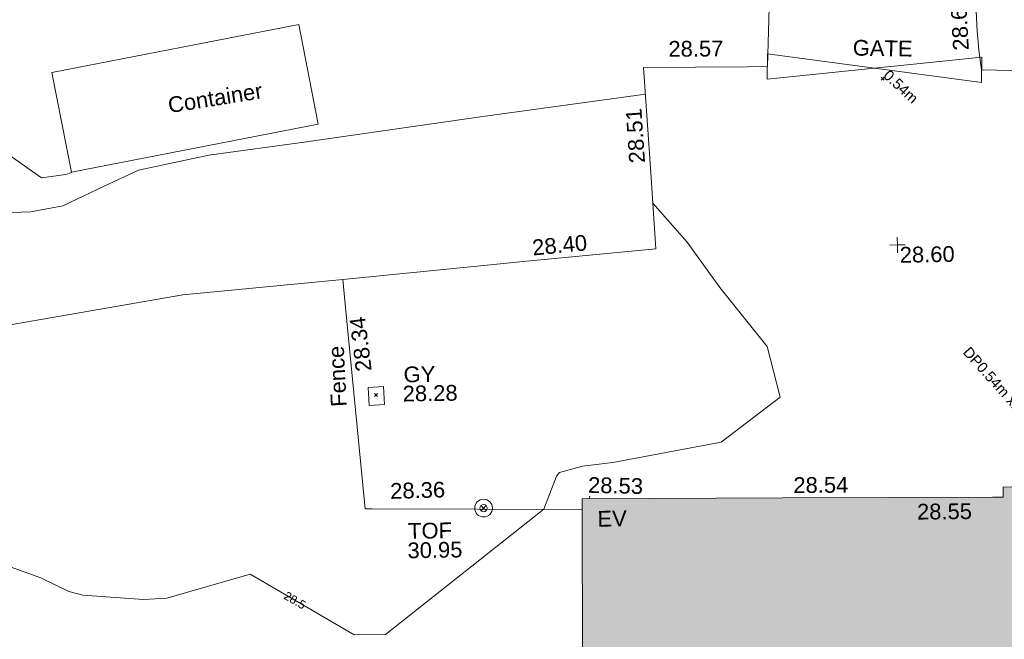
# Model space of a CAD drawing. Header units: millimetres. Extents: x -287732 to 520720, y -103372 to 287754.
# Tile 268 of 380: x -6642 to 16843, y 205457 to 220228. Entities that reach past the tile are written whole.
import ezdxf

# ---------------------------------------------------------------- set-up
doc = ezdxf.new("R2010")
doc.units = ezdxf.units.MM
doc.linetypes.add('IMPORT-UG_ELEC_QLB2 _2_', pattern=[2500, 1500, -300.0000000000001, 0, -50, 150, -300.0000000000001, 0, -200])
doc.linetypes.add('IMPORT-UG_ELEC_STREET LIGHTING_QLB2 _2_', pattern=[2700, 1500, -300.0000000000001, 0, -250, 150, -300.0000000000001, 0, -200])
for name, color, linetype, lineweight, true_color in [('00__TOPO__TOP_OF_FENCE_SYMBOL', 7, 'Continuous', 9, 0x666666), ('00_TOPO_EAVE', 7, 'Continuous', 9, 0x666666), ('00_UAV_BUILDING_OUTLINE', 5, 'Continuous', 9, 0x0000ff), ('00_UAV_EAVE', 7, 'Continuous', 9, 0x666666), ('00_UAV_FENCE', 7, 'Continuous', 9, 0x264c2f), ('00_UAV_GATE', 7, 'Continuous', 9, 0xa50000), ('00_UAV_LEVEL_SPOT', 7, 'Continuous', 9, 0x666666), ('00_UAV_SERV_GULLY', 7, 'Continuous', 9, 0x5252a5), ('00_UAV_TOP_OF_FENCE', 6, 'Continuous', 9, 0xff00ff), ('00_UAV_VEGETATION', 7, 'Continuous', 9, 0x52a552), ('01_DTM_CONTOUR_MNR', 7, 'Continuous', 9, 0xa5a552), ('01_DTM_CONTOUR_MNR_LABELS', 7, 'Continuous', 9, 0xa5a552), ('12333-PUM-2D-U-0001-C01 - Rev2_REVIT IMPORT_dwg', 7, 'Continuous', 9, 0x767676), ('A_RHA_Line', 7, 'Continuous', 9, 0x00a600), ('PUM-ELECTRIC-QLB2', 1, 'IMPORT-UG_ELEC_QLB2 _2_', 9, 0xff0000)]:
    doc.layers.add(name, color=color, linetype=linetype, lineweight=lineweight, true_color=true_color)
for name, color, linetype, lineweight in [('00_UAV_CONTAINER', 7, 'Continuous', 9), ('00_UAV_DRIVE_WAY', 7, 'Continuous', 9), ('A_RHA_Detail', 7, 'Continuous', 9), ('GEN-TEXT', 7, 'Continuous', 9)]:
    doc.layers.add(name, color=color, linetype=linetype, lineweight=lineweight)
doc.styles.add('Arial_1', font='arial.ttf', dxfattribs={"height": 250})
doc.styles.add('Swis721 Lt BT_1', font='swissl.ttf', dxfattribs={"height": 200})
doc.styles.add('Swis721 Lt BT_2', font='swissl.ttf', dxfattribs={"height": 375})

# ---------------------------------------------------------------- blocks, each defined once
blk = doc.blocks.new('12333-PUM-2D-U-0001-C01 - Rev2_REVIT IMPORT_dwg_MSL_Eaves_SYM_1-V77-Site Location Plan Proposed')
at = {"layer": '00_TOPO_EAVE', "color": 254, "true_color": 0xcccccc}
blk.add_line((64.5046013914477, 198.1352292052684), (116.0873754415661, 356.5791934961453), dxfattribs=at)
blk = doc.blocks.new('12333-PUM-2D-U-0001-C01 - Rev2_REVIT IMPORT_dwg__U71-2077601-Site Location Plan Proposed')
at = {"layer": '00_UAV_GATE', "color": 9, "true_color": 0xe1aaaa, "flags": 128}
blk.add_lwpolyline([(9.869263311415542, 299.8376187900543), (-9.869263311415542, -299.8376187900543), (-5094.130736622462, 467.8376187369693), (-5113.869263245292, -131.8376188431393)], close=True, dxfattribs=at)
blk = doc.blocks.new('12333-PUM-2D-U-0001-C01 - Rev2_REVIT IMPORT_dwg_MSL_Node_LineworkTOF-2077248-Site Location Plan Proposed')
at = {"layer": '00__TOPO__TOP_OF_FENCE_SYMBOL', "color": 254, "true_color": 0xcccccc, "flags": 128}
for points in [[(165.3591892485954, 165.3591892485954), (0, 0), (-165.3591892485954, 165.3591892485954)], [(165.3591892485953, -165.3591892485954), (0, 0), (-165.3591892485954, -165.3591892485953)]]:
    blk.add_lwpolyline(points, dxfattribs=at)
at = {"layer": '00__TOPO__TOP_OF_FENCE_SYMBOL', "color": 254, "true_color": 0xcccccc}
for radius in [562.5594001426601, 233.853208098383]:
    blk.add_circle((0, 0), radius, dxfattribs=at)
blk = doc.blocks.new('12333-PUM-2D-U-0001-C01 - Rev2_REVIT IMPORT_dwg_UAV-2077255-Site Location Plan Proposed')
at = {"layer": '00_UAV_LEVEL_SPOT', "color": 254, "true_color": 0xcccccc, "flags": 128}
for points in [[(0, -500.0000000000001), (0, 0), (-500.0000000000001, 0)], [(500.0000000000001, 0), (0, 0), (0, 500.0000000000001)]]:
    blk.add_lwpolyline(points, dxfattribs=at)
blk = doc.blocks.new('12333-PUM-2D-U-0001-C01 - Rev2_REVIT IMPORT_dwg_MGS62954_T2_Galway_ITM_3d_Rev1-2077680-Site Location Plan Proposed')
at = {"layer": '00_UAV_CONTAINER', "color": 254, "true_color": 0xcccccc, "flags": 128}
blk.add_lwpolyline([(533899909.474, 725774460.579), (533905816.474, 725775502.579), (533906237.1468066, 725773117.8244237), (533900330.1468066, 725772075.8244237)], close=True, dxfattribs=at)
at = {"layer": '00_UAV_DRIVE_WAY', "color": 254, "true_color": 0xcccccc, "flags": 128}
for points in [[(533916975.474, 725774304.5790001), (533917080.4414999, 725776559.8055)], [(533921977.4414999, 725775538.8055001), (533921991.7216083, 725775071.560295), (533922025.5553892, 725774605.3229324), (533922078.8834863, 725774140.9113506), (533922079.4739999, 725774136.579)]]:
    blk.add_lwpolyline(points, dxfattribs=at)
at = {"layer": '00_UAV_FENCE', "color": 254, "true_color": 0xcccccc}
blk.add_line((533922079.4739999, 725774136.579), (533925815.1303381, 725774002.0280963), dxfattribs=at)
at = {"layer": '00_UAV_FENCE', "color": 254, "true_color": 0xcccccc, "flags": 128}
blk.add_lwpolyline([(533912371.658218, 725763825.1285698), (533907375.3633725, 725763925.9490051), (533907195.474, 725763929.5790001), (533906812.3252095, 725768734.2823689), (533906758.474, 725769409.5790001), (533910209.4739999, 725769690.5789999), (533911066.4202439, 725769758.5906067), (533914241.474, 725770010.5789999), (533914149.3723854, 725771822.0503025), (533914021.474, 725774337.5789999), (533916502.1127393, 725774309.8670574), (533916975.474, 725774304.5790001)], dxfattribs=at)
at = {"layer": '00_UAV_SERV_GULLY', "color": 254, "true_color": 0xcccccc, "flags": 128}
blk.add_lwpolyline([(533907682.4739999, 725766836.5789999), (533907700.474, 725766407.579), (533907334.7834584, 725766392.2353408), (533907316.7834584, 725766821.2353408)], close=True, dxfattribs=at)
at = {"layer": '00_UAV_VEGETATION', "color": 254, "true_color": 0xcccccc, "flags": 128}
for points in [[(533895788.5928769, 725784223.5382576), (533896059.6834999, 725782542.4735001), (533896064.6834999, 725781457.4735001), (533895991.6834999, 725780545.4735), (533896104.6834999, 725778826.4735), (533896080.6834999, 725778102.4735), (533896219.6834999, 725777132.4735), (533896377.6835, 725776176.4735), (533896427.6834999, 725775523.4735001), (533896338.6835, 725774719.4735001), (533896258.6834999, 725774219.4735), (533896074.6834999, 725773501.4735001), (533896034.6835, 725772350.4735), (533896322.6834999, 725771797.4735001), (533896951.6835, 725771366.4735001), (533897740.6835001, 725771118.4735001), (533899345.6835, 725771152.4735001), (533900116.6834999, 725771274.4735), (533901106.6834999, 725771733.4735), (533901930.6834999, 725772099.4735001), (533903618.6834999, 725772421.4735), (533905947.6834999, 725772705.4735), (533910170.6834999, 725773235.4735), (533914054.0476643, 725773696.914248)], [(533906758.474, 725769409.579), (533902934.6834999, 725769110.4735), (533898064.6834999, 725768349.4735), (533893800.6834999, 725767877.4735001), (533893376.6834999, 725767857.4735), (533893000.6835, 725768117.4735), (533892716.6834999, 725769199.4735001), (533892985.6835, 725775845.4735), (533893038.6834999, 725780543.4735), (533892993.9885961, 725782206.2243586)]]:
    blk.add_lwpolyline(points, dxfattribs=at)
at = {"layer": '01_DTM_CONTOUR_MNR', "color": 254, "true_color": 0xcccccc, "flags": 128}
for points in [[(533900331.0128747, 725772070.9147645), (533900194.1931263, 725772023.8978944), (533899615.153304, 725771952.8252816), (533898866.9521033, 725772502.5062977)], [(533898709.0697675, 725762699.0697675), (533899430.0000002, 725762420.0000001), (533900096.6666667, 725762086.6666669), (533900430.0000002, 725761989.6721312), (533901871.2442396, 725761861.2442398), (533902430.0000002, 725761886.6666667), (533904430.0000002, 725762420.0000001), (533905485.7409514, 725761779.0754515), (533906884.2189838, 725760930.0803449), (533907626.3153449, 725760925.164424), (533911460.0000001, 725763850), (533911770.7807658, 725764629.9885653), (533911847.7851323, 725764718.6578411), (533912396.6619048, 725764859.777143), (533913124.4250197, 725764929.7339251), (533915718.500338, 725765370.9169546), (533917139.1377092, 725766420.0000001), (533916855.8474578, 725767632.9237288), (533915750.4656863, 725769060.9313725), (533914984.3966476, 725770149.3619295), (533914186.3741246, 725771094.2933676)]]:
    blk.add_lwpolyline(points, dxfattribs=at)
blk.add_blockref('12333-PUM-2D-U-0001-C01 - Rev2_REVIT IMPORT_dwg__U71-2077601-Site Location Plan Proposed', (533922079.4739999, 725774136.579))
at = {"xscale": 0.375, "yscale": 0.375, "zscale": 0.375}
for name, p in [('12333-PUM-2D-U-0001-C01 - Rev2_REVIT IMPORT_dwg_UAV-2077255-Site Location Plan Proposed', (533920000.0000001, 725770000.0000001)), ('12333-PUM-2D-U-0001-C01 - Rev2_REVIT IMPORT_dwg_MSL_Node_LineworkTOF-2077248-Site Location Plan Proposed', (533910021.6835, 725763898.4735001)), ('12333-PUM-2D-U-0001-C01 - Rev2_REVIT IMPORT_dwg_MSL_Eaves_SYM_1-V77-Site Location Plan Proposed', (533912515.6834999, 725764005.4735))]:
    blk.add_blockref(name, p, dxfattribs=at)
at = {"layer": '00_UAV_BUILDING_OUTLINE', "color": 251, "true_color": 0x666666, "char_height": 375, "width": 1495.902363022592, "attachment_point": 1, "line_spacing_factor": 1.005061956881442, "style": 'Swis721 Lt BT_2'}
for s, insert, rotation in [('28.53', (533912531.2521807, 725764595.8848848), 357.615642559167), ('28.54', (533917421.7556834, 725764506.4295523), 359.194663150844), ('28.55', (533920358.120575, 725763819.8035932), 359.56158790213)]:
    blk.add_mtext(s, dxfattribs=dict(at, insert=insert, rotation=rotation))
at = {"layer": '00_UAV_CONTAINER', "color": 251, "true_color": 0x666666, "insert": (533902640.1274183, 725773814.0258278), "char_height": 375, "width": 2621.390807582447, "attachment_point": 1, "rotation": 8.080394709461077, "line_spacing_factor": 1.005061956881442, "style": 'Swis721 Lt BT_2'}
blk.add_mtext('Container', dxfattribs=at)
at = {"layer": '00_UAV_DRIVE_WAY', "color": 251, "true_color": 0x666666, "insert": (533921411.5142412, 725774599.8505014), "char_height": 375, "width": 1495.902363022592, "attachment_point": 1, "rotation": 92.22687425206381, "line_spacing_factor": 1.005061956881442, "style": 'Swis721 Lt BT_2'}
blk.add_mtext('28.69', dxfattribs=at)
at = {"layer": '00_UAV_EAVE', "insert": (533912733.1228807, 725763782.9281785), "char_height": 375, "width": 736.078940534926, "attachment_point": 1, "line_spacing_factor": 1.005061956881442, "style": 'Swis721 Lt BT_2'}
blk.add_mtext('EV', dxfattribs=at)
at = {"layer": '00_UAV_FENCE', "color": 251, "true_color": 0x666666, "char_height": 375, "attachment_point": 1, "line_spacing_factor": 1.005061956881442, "style": 'Swis721 Lt BT_2'}
for s, insert, width, rotation in [('28.57', (533914622.2442673, 725774955.3740963), 1495.902363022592, 359.34564997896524), ('28.51', (533913642.0871521, 725772046.5810499), 1495.902363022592, 92.9106139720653), ('28.40', (533911276.4558573, 725770272.0469394), 1495.902363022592, 4.537772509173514), ('28.34', (533907038.2450743, 725767183.4654176), 1495.902363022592, 96.06990240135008), ('Fence', (533906426.3424113, 725766366.0720077), 1681.10932225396, 91.8819391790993), ('28.36', (533907799.095488, 725764531.4636825), 1495.902363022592, 0.6291699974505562)]:
    blk.add_mtext(s, dxfattribs=dict(at, insert=insert, width=width, rotation=rotation))
at = {"layer": '00_UAV_GATE', "color": 251, "true_color": 0x666666, "insert": (533919024.4540675, 725774906.9872707), "char_height": 375, "width": 1567.13580888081, "attachment_point": 1, "rotation": 358.0149757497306, "line_spacing_factor": 1.005061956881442, "style": 'Swis721 Lt BT_2'}
blk.add_mtext('GATE', dxfattribs=at)
at = {"layer": '00_UAV_LEVEL_SPOT', "insert": (533920051.8765643, 725769949.1441547), "char_height": 375, "width": 1495.902363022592, "attachment_point": 1, "line_spacing_factor": 1.005061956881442, "style": 'Swis721 Lt BT_2'}
blk.add_mtext('28.60', dxfattribs=at)
at = {"layer": '00_UAV_SERV_GULLY', "color": 251, "true_color": 0x666666, "char_height": 375, "attachment_point": 1, "line_spacing_factor": 1.005061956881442, "style": 'Swis721 Lt BT_2'}
for s, insert, width in [('GY', (533908169.6210902, 725767303.6411109), 821.5590755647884), ('28.28', (533908139.6399926, 725766846.8049088), 1495.902363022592)]:
    blk.add_mtext(s, dxfattribs=dict(at, insert=insert, width=width))
at = {"layer": '00_UAV_TOP_OF_FENCE', "color": 251, "true_color": 0x666666, "char_height": 375, "attachment_point": 1, "line_spacing_factor": 1.005061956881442, "style": 'Swis721 Lt BT_2'}
for s, insert, width in [('TOF', (533908211.4872518, 725763571.8225783), 1163.479615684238), ('30.95', (533908189.0636101, 725763108.4458735), 1495.902363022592)]:
    blk.add_mtext(s, dxfattribs=dict(at, insert=insert, width=width))
at = {"layer": '01_DTM_CONTOUR_MNR_LABELS', "color": 251, "true_color": 0x666666, "insert": (533905537.3724681, 725761864.1236944), "char_height": 200, "width": 620.5117196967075, "attachment_point": 2, "rotation": 328.73868838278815, "line_spacing_factor": 1.005061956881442, "style": 'Swis721 Lt BT_1'}
blk.add_mtext('28.5', dxfattribs=at)
blk = doc.blocks.new('12333-PUM-2D-U-0001-C01 - Rev2_REVIT IMPORT_dwg-1620468-Site Location Plan Proposed')
at = {"layer": 'GEN-TEXT', "color": 253, "true_color": 0xaaaaaa}
for p, q in [((278600.994813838, 158078.2884822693), (278671.7054919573, 158148.9991603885)), ((278671.7054919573, 158078.2884822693), (278600.994813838, 158148.9991603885)), ((266388.9948137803, 150751.2884822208), (266459.7054918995, 150821.9991603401)), ((266459.7054918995, 150751.2884822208), (266388.9948137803, 150821.9991603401))]:
    blk.add_line(p, q, dxfattribs=at)
blk.add_blockref('12333-PUM-2D-U-0001-C01 - Rev2_REVIT IMPORT_dwg_MGS62954_T2_Galway_ITM_3d_Rev1-2077680-Site Location Plan Proposed', (-533641079.6498471, -725615854.3561786))
at = {"layer": 'PUM-ELECTRIC-QLB2', "char_height": 250, "attachment_point": 2, "line_spacing_factor": 0.9417779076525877, "style": 'Arial_1'}
for s, insert, width, rotation in [('0.54m', (279156.8102659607, 158004.9748629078), 1160.025439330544, 315.9215684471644), ('DP0.54m x1x100mm', (281675.0234246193, 150477.8707053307), 3893.2779916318, 310.75360303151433)]:
    blk.add_mtext(s, dxfattribs=dict(at, insert=insert, width=width, rotation=rotation))

msp = doc.modelspace()

# ---------------------------------------------------------------- hatches: boundary and pattern name
at = {"layer": 'A_RHA_Detail', "true_color": 0xc0c0c0}
h = msp.add_hatch(color=9, dxfattribs=at)
h.paths.add_polyline_path([(-80880.60083809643, -68502.79057078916), (-80400.865924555, -68483.41509113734), (-80400.865924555, -62984.64684185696), (-24474.85765177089, -63009.32043784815), (-24456.14471271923, -50840.30023858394), (-36622.55041039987, -50831.65104353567), (-36622.55041039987, -44228.57792613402), (-50959.0526582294, -44218.38599194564), (-50959.0526582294, -42573.78171514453), (-54563.9325804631, -42571.21897729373), (-54565.69773352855, -45054.17447474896), (-92408.82109321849, -45027.27149621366), (-92411.78875845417, -49201.74309222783), (-100061.9988811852, -49201.74309222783), (-100052.2214449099, -64852.82557838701), (-86120.90825229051, -64852.82557838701), (-86092.1662649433, -62957.90041523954), (-84861.10047608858, -62957.90041523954), (-84854.79052929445, -68240.109737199), (-80870.60226892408, -68240.10973722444)])
h.paths.add_polyline_path([(-137238.9269902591, -68461.9384092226), (-132719.7426408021, -68433.0633692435), (-132847.0731201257, -62850.04282283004), (-130454.6837966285, -62916.63108078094), (-130498.2830220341, -61355.85393642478), (-117581.136331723, -61423.42893438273), (-117492.3908565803, -49183.91309190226), (-125136.5200282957, -49178.47881952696), (-125133.572703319, -45032.61887136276), (-163007.1824077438, -45005.6942194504), (-163007.1824076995, -44090.2963411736), (-163123.8521269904, -44090.21339942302), (-163122.6389897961, -42383.75184302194), (-166563.8543419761, -42383.75184298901), (-166565.034908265, -44044.39824208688), (-193158.4656786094, -44025.49275805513), (-193195.152889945, -62863.65652504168), (-137269.7106414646, -62916.63108078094), (-137254.3708868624, -65679.90523788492)])
h.paths.add_polyline_path([(120310.9497607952, -32334.28230164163), (120312.4652266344, -31610.73011961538), (133451.2244789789, -31638.24899384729), (133469.2230092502, -19717.98315780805), (121295.7536929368, -19692.48606430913), (121319.8434528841, -8190.941560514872), (112277.0825930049, -8172.001674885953), (112263.1770823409, -14811.1234547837), (78285.85310969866, -14739.95861438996), (78292.82277619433, -8167.077575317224), (75241.99098605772, -8160.673431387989), (69355.76844233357, -8152.931592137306), (69353.6659720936, -9156.74635762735), (68372.60878945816, -9154.691552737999), (68372.60878945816, -13705.52853215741), (69333.7233474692, -13707.54156770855), (69325.07112547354, -16249.53369228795), (66623.4489111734, -16249.53369228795), (66619.79243935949, -17995.29925530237), (65989.07757494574, -17995.2992552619), (65985.44262772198, -19730.78799483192), (57152.23993377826, -19712.28702421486), (57127.42535098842, -31559.89463417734), (70277.87165424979, -31587.43801817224), (70277.87165431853, -32271.7414715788), (78263.96947909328, -32285.12944888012), (78266.62661740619, -31019.79372153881), (112335.8856506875, -31091.15111860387), (112335.8856506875, -32317.57330553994), (119781.4233959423, -32333.17321913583)])
h.paths.add_polyline_path([(7503.717409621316, -1791.439263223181), (15482.43097392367, -674.0213231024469), (15484.0826588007, 148.1327206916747), (56188.28042539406, 205.5276654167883), (56155.84326007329, 14338.3166313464), (18016.62665935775, 14236.48149539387), (17967.9025208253, 34313.18372071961), (21727.10644863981, 34324.0692624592), (21708.90974962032, 40608.10218321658), (18009.66447159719, 40608.10218321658), (17995.54603706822, 45483.75063442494), (9770.084204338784, 45420.6329473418), (3966.213879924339, 45446.76585222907), (3984.771235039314, 14176.56786832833), (1023.062455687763, 14176.56786837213), (-276.5134647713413, 14190.52623461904), (-231.6790044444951, 5968.135265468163), (-226.4491536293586, 193.7444677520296), (553.0869992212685, 183.4716499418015), (7477.609307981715, 143.2867586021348), (7488.638446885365, -674.0213231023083)])
h.paths.add_polyline_path([(77755.59663317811, 53.47451145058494), (77729.51881611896, 1699.844979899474), (94464.47132486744, 1659.976083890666), (94606.37913471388, 17991.390236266), (88810.4190114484, 18015.03260816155), (88799.89418497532, 14436.74271609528), (69413.88950349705, 14457.8773889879), (69377.35724448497, 99.62816357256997), (75241.99098605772, 67.32134432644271)])
h.paths.add_polyline_path([(61252.12079701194, 46453.95617366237), (105774.7348988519, 46472.68783506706), (105768.2642198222, 61852.61234306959), (92285.13876309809, 61852.61234306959), (92308.59670399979, 65784.30757140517), (96107.4668000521, 65767.60445243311), (96059.68081117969, 75209.20847378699), (101084.8427276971, 75071.88872764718), (104988.0046543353, 74765.36560406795), (108403.6894220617, 74363.8408943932), (112009.2703903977, 73787.25420861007), (115645.3524815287, 73049.69667206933), (116890.8108051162, 72761.69136252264), (120208.9929833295, 71893.18353872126), (120865.241739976, 71703.68484519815), (124135.6329506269, 70669.67317906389), (127435.6253142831, 69480.50055823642), (127820.4368670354, 69394.93141813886), (128274.3081769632, 69331.69585753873), (128731.8791144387, 69306.66104516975), (129189.9401488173, 69320.00258290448), (129645.2782985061, 69371.62688826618), (130094.6997111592, 69461.17185603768), (130535.0520071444, 69588.00939074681), (130963.246434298, 69751.24981927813), (131376.2795165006, 69949.74812590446), (131771.2541232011, 70182.11198903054), (132162.5575600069, 70460.5404660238), (132496.0921583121, 70741.69081113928), (132820.871367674, 71064.98072578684), (133117.4593294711, 71414.31364272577), (133383.77568926, 71787.23923950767), (133616.5473239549, 72178.5372844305), (133817.1647262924, 72590.54524898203), (133982.6025969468, 73017.89547513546), (134111.7005086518, 73457.59040801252), (134203.5529320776, 73906.54590458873), (134257.5155883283, 74361.61286216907), (134272.5462649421, 74819.5993153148), (134250.5259875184, 75277.29281745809), (134189.6227572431, 75731.48297747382), (134090.9274700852, 76178.98397757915), (133955.1324028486, 76616.65691993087), (133783.1900598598, 77041.43184345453), (133576.3064937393, 77450.32925647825), (133335.932843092, 77840.48103920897), (133063.7551572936, 78209.15055532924), (132761.6825665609, 78553.75185442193), (132431.8338935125, 78871.8678050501), (132076.5227905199, 79161.26705197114), (131698.2415080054, 79419.91966861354), (131299.6434187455, 79646.01139197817), (131093.5942456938, 79746.34209763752), (132146.0467355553, 83110.22226145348), (122787.7632953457, 86282.54285518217), (121604.3555412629, 82800.3591886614), (117095.9864227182, 83870.84033785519), (116841.9598400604, 83526.35449572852), (116120.5435466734, 91221.93611972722), (110237.7341284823, 91274.27491021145), (110194.3680786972, 90435.39030214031), (104988.0046543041, 90486.49901390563), (104973.2761846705, 94309.82427956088), (103746.1314668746, 94309.8242795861), (103839.9937121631, 122852.1474271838), (96365.09202306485, 122931.9599470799), (96350.3400238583, 123952.4168585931), (104555.5505249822, 123902.1925226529), (104607.3234458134, 120248.5396156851), (125502.5015002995, 120134.1933400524), (125662.0200253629, 137657.3796882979), (114479.5865733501, 137699.2256881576), (114382.306264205, 129149.9458158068), (104644.159003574, 129187.9975073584), (104577.9931702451, 126217.3903144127), (101184.4926406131, 126159.1566967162), (101264.6166812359, 135959.2655565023), (89967.23178808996, 135988.8856164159), (89927.63362986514, 125823.6463181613), (93630.53562302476, 125840.7948842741), (93580.65688892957, 122931.9599470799), (88697.38835376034, 122904.7310126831), (88679.3898954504, 95739.09143775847), (86378.25848996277, 95739.09143775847), (86378.18187189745, 96178.1008337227), (83279.50743284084, 96200.92083327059), (83273.62493422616, 95735.74732133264), (70169.67509619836, 95733.22421950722), (70166.26842742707, 96272.07409347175), (66674.99731294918, 96257.14073655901), (66654.74538556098, 95755.71092136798), (65784.77231079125, 95755.71092136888), (65887.65094984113, 117470.630565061), (53473.3427162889, 117487.9046429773), (53434.44066309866, 98570.46349063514), (40649.41626916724, 98570.46349063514), (40610.16711559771, 94406.01479078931), (38853.82372868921, 94410.36303440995), (38848.65589191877, 89463.65332729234), (40612.46601912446, 89518.45976927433), (40665.38257362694, 86257.73741128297), (38372.19584460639, 86305.72309285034), (38369.79374539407, 76901.0507917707), (50937.9512507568, 76944.40198294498), (50922.88567286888, 74598.78180889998), (56484.9061132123, 74588.85093771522), (56484.9061132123, 75194.85181995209), (92465.4037153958, 75233.0258166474), (92645.92783662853, 71766.64845094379), (89810.55521366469, 69362.83965827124), (85313.16173974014, 69360.94750420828), (85313.16173974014, 66907.4050808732), (75210.14498263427, 66903.15451589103), (75210.14498263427, 63815.70944550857), (70819.40014309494, 63815.70999200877), (70819.21601505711, 64253.35708059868), (69456.83415683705, 64253.35708059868), (69455.7195737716, 66901.99623166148), (61303.32856759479, 66898.5668068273), (61304.56054988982, 63970.32021231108), (70500.41048208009, 63970.32021219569), (70500.4088543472, 61852.59006207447), (61245.6438848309, 61848.69637488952), (61252.03558504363, 46656.49344428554)])
h.paths.add_polyline_path([(-17153.16561239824, 48569.32684293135), (-17153.16561224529, 60770.38083685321), (-29362.88357759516, 60774.70428694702), (-29362.88357759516, 67399.20394580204), (-43507.24466814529, 67405.01911303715), (-43488.5313307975, 69093.07334175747), (-45766.41866231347, 69109.32868388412), (-45794.3462003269, 67405.01911303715), (-47272.11273194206, 67404.2124544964), (-47272.44887633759, 66454.91798908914), (-86004.56386332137, 66468.63299519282), (-86006.66970787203, 60521.58362721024), (-92662.87722510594, 60521.58362721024), (-92665.2138765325, 50184.35611932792), (-79752.0168396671, 50179.78309939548), (-79752.016597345, 48591.4932381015), (-17157.7163123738, 48569.32845417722)])
h.paths.add_polyline_path([(-201056.4185878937, 48628.75479108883), (-138377.9751621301, 48634.64535779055), (-138377.9751621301, 50133.28201003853), (-125467.710581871, 50134.49626164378), (-125468.6909603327, 60566.1903686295), (-132186.8595614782, 60565.86652591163), (-132187.4203588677, 66533.0197876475), (-170643.3098734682, 66805.61809689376), (-170643.3098732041, 67738.78475848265), (-200340.0100486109, 67488.93693764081), (-200348.7171487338, 60827.78025104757), (-201057.5650552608, 60827.71357558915), (-201056.6510294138, 51102.04313372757)])
h.paths.add_polyline_path([(-240051.5126725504, 54769.19491160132), (-239444.490259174, 54811.10754483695), (-239186.5396223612, 54841.92927608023), (-238764.8191577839, 54940.98166103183), (-238382.4735933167, 55122.46891388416), (-237990.3402229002, 55354.87497234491), (-237269.2031023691, 55936.21515020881), (-237032.4836384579, 56225.56611516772), (-236793.0039602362, 56569.31473944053), (-236554.5880578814, 57004.26389721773), (-236432.7219585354, 57267.46508908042), (-236300.081527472, 57753.26238983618), (-236250.7285154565, 58017.17885684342), (-236235.6490609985, 58516.21786804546), (-236233.2538429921, 58987.85640053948), (-236213.7029795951, 59823.48083769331), (-236363.8287855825, 59820.86038205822), (-236634.0279869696, 60698.06075827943), (-236391.9547756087, 61432.19726339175), (-236225.4740089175, 61435.10319600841), (-236201.6036569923, 62637.68779596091), (-232563.5271750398, 62639.28734435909), (-232563.5271750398, 63049.03842404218), (-232732.1945866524, 63049.15302218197), (-232860.1521277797, 63457.95890274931), (-232731.606808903, 63914.24862697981), (-232560.8209656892, 63914.24862697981), (-232515.1276847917, 70598.00033009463), (-240628.6947849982, 70598.85496273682), (-240629.7923196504, 72350.98321577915), (-246412.6011212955, 72347.36085933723), (-246412.6011212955, 70616.45923936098), (-254449.5805725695, 70618.60952619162), (-254454.637144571, 70754.06491720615), (-254469.7140363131, 73191.66276250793), (-263883.2532625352, 73267.83063688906), (-263902.4181505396, 68260.74348553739), (-263714.8217520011, 68259.82096572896), (-263552.9672900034, 67819.65434396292), (-263719.0883117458, 67392.2068408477), (-263913.6298699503, 67392.20684284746), (-263956.7001913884, 58633.76423459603), (-260181.1963171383, 58611.22607638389), (-260192.3146983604, 56354.25111579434), (-257184.684388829, 56339.46086021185), (-257213.4419957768, 57092.93866021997), (-257338.5163846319, 57093.27331223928), (-257471.0109294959, 57531.74572308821), (-257338.5163845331, 58062.22513696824), (-257203.4956297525, 58064.06881289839), (-257173.5751889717, 58598.54056692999), (-256478.2273617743, 58575.27357994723), (-256478.2273617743, 58788.51859473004), (-256013.0091299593, 58911.92701534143), (-255397.0786664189, 58780.99767617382), (-255397.0786664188, 58595.982422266), (-243809.885361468, 58585.92793201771), (-243805.3570672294, 58352.04527760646), (-243740.939469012, 57884.52572680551), (-243619.0830608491, 57421.84877545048), (-243424.3877545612, 56943.65915412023), (-243247.1437899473, 56608.24157713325), (-243003.0710579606, 56249.99021479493), (-242732.2093200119, 55932.75703082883), (-242371.7230178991, 55603.12658811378), (-242141.255125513, 55424.88676767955), (-241804.9643037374, 55216.88439822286), (-241529.4640827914, 55077.02869055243), (-241100.6275144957, 54917.18295003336), (-240836.2134980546, 54840.82833176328), (-240453.4486195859, 54788.60784130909), (-240218.9578693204, 54777.28227442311)])
h.paths.add_polyline_path([(40276.69022552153, 59895.36417752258), (40328.62676029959, 69196.9439153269), (36588.99968785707, 69217.8245910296), (36619.46637569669, 74674.25962428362), (32264.36460078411, 74687.02318924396), (32233.48293867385, 69156.26826306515), (11916.69390495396, 69269.70959686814), (11966.66200111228, 78218.75165974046), (29087.509017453, 78123.15526808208), (29143.44567205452, 88141.1370047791), (15719.348796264, 88216.09212953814), (15732.60379610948, 90589.9978889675), (4594.294101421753, 90652.19003489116), (4525.129359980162, 78265.12250449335), (10096.76365553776, 78234.01258731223), (10077.43887221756, 74773.03821910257), (4547.641142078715, 74803.91453678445), (4465.579974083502, 60107.1600234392), (19125.89094760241, 60025.30234268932), (19139.86249374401, 62527.53804644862), (31738.59196305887, 62457.19146404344), (31724.55430858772, 59943.11609815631), (38369.79364225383, 59906.01157293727)])
h.paths.add_polyline_path([(-246083.0241259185, 72334.29150213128), (-246083.0594797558, 72334.30275087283), (-246208.2905500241, 72334.29150213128)])
h.paths.add_polyline_path([(-114575.3004830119, 112178.0758695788), (-114575.3246435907, 112178.0758695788), (-114707.2752166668, 115801.5811617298)])
h.paths.add_polyline_path([(-154699.9178765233, 101760.4080976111), (-114382.050333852, 101776.0542914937), (-114382.050333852, 106926.9360164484), (-113755.641395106, 106927.1792101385), (-113757.5507412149, 111847.2721531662), (-114431.6837526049, 111847.2721531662), (-114431.8097758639, 112178.0758695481), (-114575.3004830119, 112178.0758695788), (-114578.9984943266, 121707.2390833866), (-123056.9849702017, 121707.2390833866), (-123068.8201032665, 156452.7036899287), (-119381.2340625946, 156454.1348067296), (-119381.2340625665, 160165.8597952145), (-115501.031452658, 160167.3662801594), (-115503.3750945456, 166206.5793118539), (-132411.7987151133, 166599.6604729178), (-132411.8243278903, 166665.6603411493), (-135275.0124468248, 166664.5490317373), (-135275.0124468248, 166628.1883101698), (-135911.3205076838, 166628.1944502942), (-135911.3479256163, 166352.1604668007), (-152521.1633846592, 166345.7146753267), (-152518.3680955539, 159142.6836790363), (-150699.3133726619, 159117.9265656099), (-150758.5477087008, 122560.691203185), (-151059.2005266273, 122560.691203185), (-151061.0981347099, 121302.4374932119), (-154138.3148337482, 121372.6012653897), (-154138.3148337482, 121865.1834517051), (-154704.3888425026, 121867.2611370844), (-154688.5451973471, 119352.3937021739), (-154745.5933227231, 119352.3715636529), (-154745.5763474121, 118722.1532660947), (-160794.1544526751, 118748.7442832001), (-160794.1544526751, 119410.5425977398), (-163852.1622693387, 119422.408321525), (-163855.0715294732, 118762.2003111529), (-167568.6765459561, 118778.5256058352), (-166634.6619849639, 124395.1277019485), (-166930.050559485, 124500.0918161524), (-167568.6765459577, 124707.6250903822), (-168028.2173235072, 124841.3808647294), (-168630.5006276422, 124991.3056740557), (-169238.2056069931, 125117.4693074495), (-169850.3952285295, 125219.6772876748), (-170466.1255403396, 125297.7720169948), (-171089.11025998, 125351.8553033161), (-171704.4065937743, 125381.1774255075), (-172325.0479971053, 125386.3595015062), (-172782.2248668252, 125374.5832362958), (-173401.7764235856, 125337.4554476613), (-174109.844898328, 125263.4341236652), (-174634.1213722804, 125190.4100126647), (-175245.0145766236, 125080.719099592), (-176047.1958093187, 124895.7675260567), (-176665.4852587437, 124724.7228134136), (-177045.3001228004, 124609.1129151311), (-177631.5127792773, 124405.2077276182), (-176665.4852586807, 118818.5158794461), (-177558.9402083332, 118822.4435768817), (-177662.2853368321, 125263.4341236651), (-176365.3912351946, 126542.9270807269), (-159462.2970490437, 126319.910391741), (-157057.7396790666, 128609.0850976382), (-157060.6673204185, 136153.1661957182), (-158638.8016610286, 137740.2441626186), (-159352.3735831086, 137740.2441626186), (-161634.4140634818, 140201.1078539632), (-168727.9404945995, 140256.8191146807), (-171035.0401161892, 137942.8847305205), (-174184.1459014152, 137942.8847305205), (-176460.1167434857, 140292.2858551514), (-177341.6856934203, 140292.2858551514), (-177341.7113613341, 140358.4281613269), (-183428.5803825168, 140356.0660244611), (-185921.6385985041, 137917.4639994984), (-185921.6385985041, 131757.3091155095), (-186906.8767412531, 131756.9267733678), (-187725.3914540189, 130809.9989183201), (-187724.058890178, 127376.1828148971), (-186481.0281350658, 126304.5577463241), (-186479.4846754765, 122327.2959175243), (-185176.2828158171, 121059.4673825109), (-180304.1129154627, 121059.4673824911), (-180304.1136492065, 118802.0484409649), (-193555.3706955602, 118802.0484409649), (-193555.368699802, 133117.8341649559), (-192593.6442938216, 133118.2073819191), (-192593.6442938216, 134200.8158367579), (-192224.6284783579, 134200.9592041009), (-192225.5653014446, 136615.0101267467), (-192595.0012460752, 136615.0101267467), (-192595.4357332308, 137734.4745165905), (-193589.2709668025, 137734.4746851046), (-193589.2685988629, 147474.570583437), (-193163.2062206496, 147492.8644732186), (-192765.7252967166, 147531.087133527), (-192359.9383250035, 147589.5931622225), (-192199.8207947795, 147616.5827294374), (-191882.7548926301, 147682.9245600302), (-191568.5380070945, 147761.6632019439), (-191257.654638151, 147852.677242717), (-190828.6072909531, 148002.2045655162), (-190647.7999969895, 148070.9514233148), (-190349.7690789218, 148197.8750094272), (-190056.9509284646, 148336.4013817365), (-189769.797051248, 148486.3169427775), (-189405.3590254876, 148698.0567944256), (-189132.906026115, 148873.2749095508), (-188867.542109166, 149059.0543929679), (-188609.6764469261, 149255.1087866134), (-188354.9814055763, 149465.3525772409), (-188079.6339208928, 149713.879248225), (-187884.9836199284, 149901.8220103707), (-187545.928247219, 150265.8040604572), (-187446.29984479, 150378.3960832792), (-187241.3270201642, 150629.2310214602), (-187046.3599558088, 150887.9197697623), (-186861.6992771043, 151154.0634500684), (-186546.1373636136, 151669.829875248), (-186524.4196769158, 151707.0632450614), (-163675.2898318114, 151669.829875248), (-163687.5843045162, 148134.07679455), (-157303.6541541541, 148136.492106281), (-157303.6541541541, 155759.91501608), (-157557.4317586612, 155765.0384228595), (-157555.9168973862, 166678.0466575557), (-187009.2021991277, 166699.7464767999), (-187013.0952111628, 162054.4009359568), (-188707.17754695, 162044.5925187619), (-188705.9961892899, 155021.5333641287), (-188737.9999316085, 154650.5326604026), (-188799.0133969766, 154283.1866125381), (-188857.2045401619, 154035.4341107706), (-188966.1106131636, 153679.3368924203), (-189102.6200311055, 153332.8820747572), (-189265.8911675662, 152998.2056672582), (-189454.9174011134, 152677.371060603), (-189645.2484685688, 152421.3220123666), (-189916.9563410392, 152104.2450531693), (-190212.7041973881, 151809.4634871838), (-190530.6686598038, 151538.7947471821), (-190868.8893671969, 151293.9075915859), (-191225.281078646, 151076.3118324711), (-191597.6465194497, 150887.3490191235), (-192092.8415776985, 150682.5621956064), (-192519.2468154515, 150561.8451365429), (-192903.8930791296, 150482.240889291), (-193187.215491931, 150440.8868273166), (-193594.1866364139, 150407.1257787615), (-193594.5952989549, 151459.9895227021), (-205369.2399268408, 151455.4201247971), (-205354.4523517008, 113350.0822379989), (-207187.1580384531, 113349.3710182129), (-207184.3024929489, 105991.0636522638), (-205312.8748221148, 105991.1901500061), (-205311.2362476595, 101769.6553082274), (-175488.6451201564, 101781.2285901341), (-175488.6451201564, 110889.6985621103), (-154703.4627663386, 110897.5679794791), (-154700.2792295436, 102691.5597281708)])
h.paths.add_polyline_path([(193735.9435693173, 113047.8274774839), (208865.0938716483, 114991.0266430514), (208976.1154123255, 114126.6471160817), (216447.8967332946, 115086.3281915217), (216038.7305308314, 118271.9702413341), (232648.5073383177, 120405.3421626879), (233425.993615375, 114352.0734369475), (240632.2017567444, 115277.6440988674), (239854.8412683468, 121329.9334727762), (256406.8682407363, 123455.8879629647), (257091.7572256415, 118089.1198988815), (264572.2871227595, 119040.8180953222), (261877.8350555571, 138524.7609215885), (259178.7147038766, 138221.6086035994), (259197.3483655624, 137439.0084132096), (254686.1480587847, 136897.0007612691), (255412.6810205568, 131314.8303176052), (240852.7447969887, 129522.4514056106), (239771.0426543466, 137918.8519126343), (240649.5822431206, 138010.1984551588), (240062.3063116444, 142776.6750342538), (239165.7694642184, 142685.0143484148), (237630.9646614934, 151018.3171732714), (266172.8791088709, 154560.7889781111), (271297.1876944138, 142612.4006970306), (276531.7397502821, 144861.098714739), (274941.5029779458, 148527.9037281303), (302074.5307653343, 160134.9084326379), (300215.9323773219, 164320.1841173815), (301528.1613272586, 164907.0997989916), (300405.1237791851, 167477.8916353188), (299016.6944531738, 166945.7181824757), (295626.7488506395, 174518.754428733), (294333.0289184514, 177537.1551681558), (287288.8475947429, 174518.754428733), (289427.6893504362, 169661.0163463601), (272956.7816584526, 162557.1203578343), (271943.2187787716, 164897.4305293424), (267016.3118217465, 162764.0369715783), (268502.3094164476, 159357.0430143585), (265200.4029574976, 157946.4096681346), (226856.416695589, 153146.7821792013), (227510.3041274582, 148852.0205334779), (228280.9873165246, 141179.0007483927), (227302.3544112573, 141050.281300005), (227895.3788235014, 136433.1758633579), (228748.5501749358, 136523.8855003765), (229602.3077302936, 128023.7667641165), (217691.2359889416, 126493.8999679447), (217642.3600127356, 126874.433267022), (215138.5007311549, 126552.8357430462), (215194.9980427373, 126112.965074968), (215015.6132226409, 126089.924757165), (214840.9672575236, 127449.66446064), (192258.7012018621, 124549.1816390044), (193486.3576426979, 114991.0266430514)])
h.paths.add_polyline_path([(-78076.24187439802, 117605.5188722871), (-78076.23951902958, 117610.0871211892), (-78070.318122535, 129485.7330792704), (-74723.15926543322, 129478.385255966), (-74723.15926543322, 125435.7860624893), (-48015.64546086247, 125380.0246061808), (-47996.55031653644, 135872.5822179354), (-61198.15919578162, 135901.5630078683), (-74714.72264144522, 135923.5088764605), (-74723.6287602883, 131865.2975510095), (-78070.318122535, 131872.642169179), (-78062.97909487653, 149549.7689430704), (-58292.26570492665, 149541.5607197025), (-58292.26570491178, 148946.2407608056), (-37707.70924046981, 148937.6946533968), (-37703.30827430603, 159740.0672041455), (-44148.26955755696, 159742.7429641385), (-44148.26955755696, 162961.3319174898), (-49829.95437583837, 162961.3319174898), (-49830.92144130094, 160632.0129326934), (-78494.09026625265, 160643.9130440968), (-78494.09026625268, 161615.1537738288), (-78739.225852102, 161615.2555472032), (-78691.7919454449, 168187.9195488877), (-90844.57645036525, 168126.8149079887), (-90962.52567694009, 152686.7636277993), (-89064.97866809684, 152685.9758215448), (-89079.54115380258, 117610.0871211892), (-78374.80218507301, 117605.6428258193)])
h.paths.add_polyline_path([(69254.82576126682, 129235.9722870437), (69259.97086178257, 136167.789247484), (86068.0992678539, 136131.0235193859), (86008.66431381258, 164703.3084147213), (58789.63167882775, 164723.511581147), (58789.63167882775, 170119.2062865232), (54460.1632489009, 170122.4198087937), (54457.21717773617, 166153.279245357), (47042.2151650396, 166158.7829869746), (47041.10931533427, 164668.9097040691), (39173.27935198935, 164674.7495545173), (39172.83712618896, 164078.9539098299), (17014.87910992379, 164095.4005254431), (17002.38841206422, 147267.1142245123), (12659.63471563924, 147267.1142245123), (12653.60087534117, 139137.9291796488), (17031.41608901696, 139134.6797717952), (17024.5879174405, 129935.3194463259), (39191.34773726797, 129918.8662983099), (39191.34773726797, 129258.2867272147), (69014.0340609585, 129236.1510132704)])
h.paths.add_polyline_path([(39265.62356917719, 139467.8223435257), (33050.91021530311, 139484.1586867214), (33087.56357182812, 153427.9220784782), (39277.60130889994, 153411.6505991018), (39277.60130890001, 152830.3127277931), (43058.29603858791, 152820.3745823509), (43024.83899408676, 140092.5601633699), (39267.2657899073, 140092.5601633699)])
h.paths.add_polyline_path([(1979.548949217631, 189123.2414339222), (18699.10403225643, 189180.0465563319), (18678.46874730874, 195253.6675675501), (24349.02704561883, 195272.9334348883), (24334.96888372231, 199550.7690688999), (28829.78348974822, 199566.0403168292), (28798.3577216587, 208815.6446464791), (24334.949615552, 208806.151404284), (24333.90624841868, 209113.2475694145), (16811.59093053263, 209087.6903002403), (16806.58456499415, 208843.5909093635), (6772.293057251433, 208809.4991440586), (6797.166076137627, 201488.5780549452), (-8471.058649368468, 201436.7038490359), (-8471.058649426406, 200429.0172028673), (-11856.09020770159, 200417.5164702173), (-11823.72827009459, 190892.3684138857), (-7614.729360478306, 190906.6685966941), (-7614.729360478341, 190170.8290169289), (-4608.619189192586, 190169.2993656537), (-4608.238782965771, 190916.8832264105), (1973.379031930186, 190939.2444180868), (1977.122761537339, 189837.3456693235)])
h.paths.add_polyline_path([(-20506.22133143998, 190640.0286460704), (-20122.28942212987, 206347.1214480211), (-41550.34215551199, 207015.2557957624), (-41462.26177903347, 210449.6195896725), (-31391.41053372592, 210152.0276719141), (-31078.64493155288, 223862.5743669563), (-44305.08575743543, 224230.7972280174), (-44490.79956591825, 211865.5542346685), (-47510.12209648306, 211942.9901385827), (-47722.57925071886, 203659.0205614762), (-47076.06680548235, 203635.3001465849), (-47175.4684425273, 199531.9403872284), (-46801.21126120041, 199520.4703269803), (-46873.68175963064, 195478.5899481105), (-44600.40472248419, 195425.2559779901), (-44685.88459507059, 192243.2795180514), (-38073.99929115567, 192135.6564362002), (-38104.39995468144, 191126.972250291), (-21537.79264466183, 190668.5723412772)])
h.paths.add_polyline_path([(16801.02360973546, 195961.500137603), (9656.615133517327, 196015.1086063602), (9643.838150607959, 199513.9922857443), (11631.77992468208, 199485.8321209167), (11631.7920940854, 203322.2460456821), (16806.58456511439, 203391.4855728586), (16801.0407710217, 195984.4293109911)])
h.paths.add_polyline_path([(122084.9264926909, 200536.2570557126), (122088.1805162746, 206386.1947929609), (125211.1061638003, 206386.1947929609), (125211.1162733, 206645.8932837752), (126202.7098976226, 206645.8932838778), (126203.0204769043, 207041.0477229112), (130401.4034741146, 206979.0758390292), (130444.2691124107, 209883.280297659), (126202.8383603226, 209945.8832030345), (126203.0204769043, 214624.1281189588), (127364.791950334, 214624.1281190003), (127365.2106673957, 225380.2058567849), (126159.8599207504, 225380.2527798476), (126207.4133336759, 241475.3410923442), (119482.5411291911, 241495.8747898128), (119479.2041949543, 246182.0096278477), (109943.9121324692, 246175.2196735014), (109953.2702601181, 233033.381429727), (115000.5285021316, 233033.3814296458), (114999.579292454, 208653.4991933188), (112026.3032630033, 208653.4991933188), (112024.3519988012, 200538.6761891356), (122024.6079402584, 200536.2715596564)])
h.paths.add_polyline_path([(30087.05071580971, 200986.75440713), (38030.67179071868, 201028.6865660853), (38030.67179071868, 202922.9731660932), (38109.89531492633, 202923.3913649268), (38067.25569096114, 208827.6066631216), (38013.35839378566, 208827.6672237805), (38012.38630971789, 209012.5383931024), (30044.90685988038, 208970.480297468), (30076.83023715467, 202922.9203834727)])
h.paths.add_polyline_path([(195986.2599417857, 205661.5722736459), (202896.8751332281, 206052.0074670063), (202676.8862551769, 209945.7611691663), (195766.2710618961, 209555.3259759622)])
h.paths.add_polyline_path([(-91652.40581580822, 206392.6172135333), (-79454.24421187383, 206432.5105635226), (-79629.29258199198, 238245.6998510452), (-68904.21147484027, 238215.095164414), (-68918.55832832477, 246312.9061543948), (-68918.56040493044, 246314.0782553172), (-68756.515268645, 246312.9061543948), (-68755.20581930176, 246638.9786699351), (-79620.07671794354, 246651.3624133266), (-79606.5628449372, 247343.5411849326), (-82154.50636787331, 247318.0695596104), (-82154.50636787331, 247488.1275895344), (-91640.64698348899, 247472.5371040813), (-91638.72040628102, 246846.4753752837), (-131470.3702759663, 246641.42150215), (-131470.3702759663, 250159.5419305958), (-142857.1087886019, 250176.7939677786), (-142864.0554935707, 246220.0701029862), (-165118.8027587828, 246272.3986783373), (-165040.0492656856, 253907.936045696), (-178677.4727934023, 253929.5079730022), (-178699.5521575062, 238176.7234097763), (-138599.3373496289, 238209.4781454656), (-138548.4479938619, 206627.5237025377), (-126646.6702863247, 206572.2299428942), (-126666.6805510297, 234825.8818836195), (-124962.7180531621, 234825.9534805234), (-124969.0241559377, 234688.4891474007), (-91595.61129713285, 234664.3133306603), (-91650.87307429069, 207155.5994723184)])
h.paths.add_polyline_path([(142123.7078574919, 209113.5383730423), (152768.4446292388, 209127.3137314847), (152745.2992288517, 227012.63380935), (142100.5623961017, 226998.8584508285), (142121.8067345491, 210582.5602643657)])
h.paths.add_polyline_path([(168998.8561129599, 209274.9592350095), (169026.8416078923, 226860.3446540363), (161686.6780314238, 226876.6646907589), (161647.6783165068, 209291.3037608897), (168846.6177107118, 209275.2977201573)])
h.paths.add_polyline_path([(49761.46820719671, 218476.5678095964), (49794.00484360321, 223316.1680811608), (41274.07755982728, 223363.4010619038), (41273.58999769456, 223290.8795634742), (32187.30576796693, 223351.9666549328), (32202.10532419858, 225553.2987454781), (20081.83724695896, 225634.7833114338), (20035.26675877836, 218707.7438801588), (31566.33951793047, 218630.2204881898), (31566.12891731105, 218598.8950898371), (49750.1971391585, 218476.6435849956)])
h.paths.add_polyline_path([(162361.9830851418, 234154.05208666), (162366.6425722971, 241589.9129272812), (135261.102696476, 241630.986197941), (135249.088870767, 234197.8735112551), (160249.0277027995, 234157.4671671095)])
h.paths.add_polyline_path([(176458.8604389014, 246709.5724700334), (176516.2484477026, 252173.1529804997), (168884.2833866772, 252253.3171281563), (168934.86529241, 257068.9279575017), (164355.0504715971, 257117.0331241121), (164296.1746742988, 251511.808811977), (164416.8965511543, 251510.5407811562), (164367.8024342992, 246836.573754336), (171460.1142273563, 246762.0779818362)])

# ---------------------------------------------------------------- linework, layer by layer
at = {"layer": 'A_RHA_Line', "color": 7}
for p, q in [((21317.15529578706, 209102.9980802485), (16811.59093053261, 209087.6903087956)), ((16811.59093053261, 209087.6903087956), (16812.42019717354, 208843.6107361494)), ((11562.28812285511, 208825.7732763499), (6772.293057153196, 208809.4991443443)), ((6772.293057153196, 208809.4991443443), (6773.006421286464, 208599.5333913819)), ((16562.24854381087, 208842.7607713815), (11562.28812287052, 208825.7732763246)), ((16812.42019717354, 208843.6107361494), (16562.24854381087, 208842.7607713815)), ((6773.006421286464, 208599.5333913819), (6789.99394841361, 203599.5635062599))]:
    msp.add_line(p, q, dxfattribs=at)

# ---------------------------------------------------------------- block references
at = {"layer": '12333-PUM-2D-U-0001-C01 - Rev2_REVIT IMPORT_dwg', "color": 254, "linetype": 'IMPORT-UG_ELEC_STREET LIGHTING_QLB2 _2_', "true_color": 0xffd4d4, "rotation": 0.9999999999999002}
msp.add_blockref('12333-PUM-2D-U-0001-C01 - Rev2_REVIT IMPORT_dwg-1620468-Site Location Plan Proposed', (-261895.0770586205, 55869.5817132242), dxfattribs=at)

doc.saveas('drawing.dxf')
